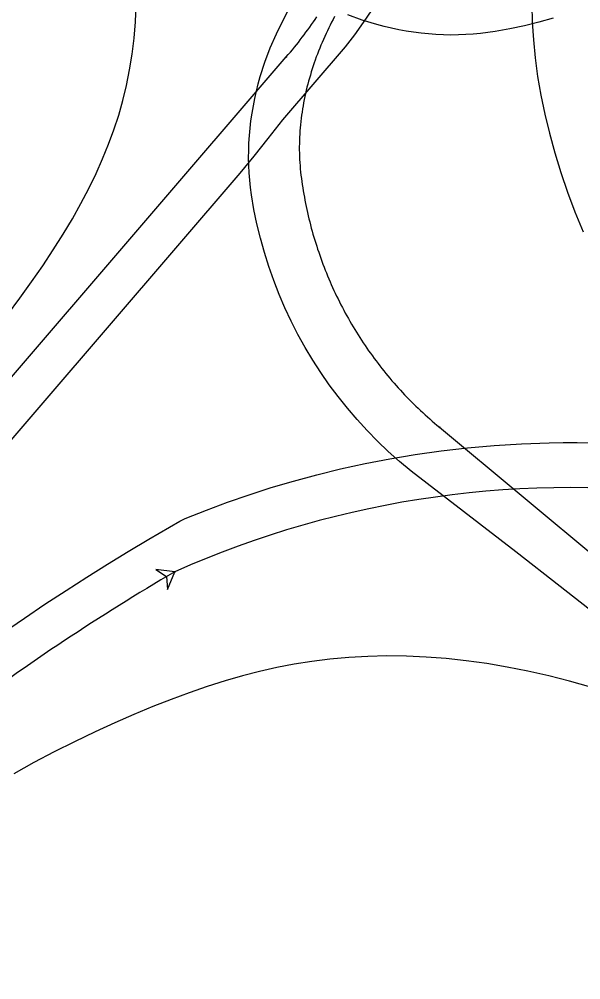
# Model space of a CAD drawing. Extents: x 973688 to 979179, y 703586 to 707602.
# Drawn here: x 976560.3 to 976619.4, y 705436.7 to 705537.8 of the extents above; entities that cross this region are included whole.
import ezdxf

# ---------------------------------------------------------------- set-up
doc = ezdxf.new("R2010")
doc.units = 0
for name, color, linetype in [('EB Left', 7, 'Continuous'), ('NB Left', 7, 'Continuous'), ('NB Right', 7, 'Continuous'), ('SB Left', 7, 'Continuous')]:
    doc.layers.add(name, color=color, linetype=linetype)

msp = doc.modelspace()

# ---------------------------------------------------------------- linework, layer by layer
at = {"layer": 'EB Left'}
msp.add_lwpolyline([(976616.49, 705537.94), (976614.99, 705537.51), (976613.47, 705537.14), (976611.94, 705536.81), (976610.4, 705536.54), (976609.63, 705536.42), (976608.86, 705536.33), (976608.08, 705536.25), (976607.3, 705536.2), (976606.52, 705536.17), (976605.73, 705536.16), (976604.95, 705536.18), (976604.16, 705536.21), (976603.37, 705536.27), (976602.59, 705536.35), (976601.8, 705536.45), (976601.02, 705536.57), (976600.24, 705536.71), (976599.47, 705536.88), (976598.69, 705537.06), (976597.92, 705537.26), (976596.4, 705537.73), (976594.89, 705538.27)], dxfattribs=at)
at = {"layer": 'NB Left'}
msp.add_line((976541.91, 705479.69), (976588.4, 705533.85), dxfattribs=at)
for points in [[(976559.03, 705506.72), (976560.34, 705508.45), (976561.58, 705510.16), (976562.75, 705511.85), (976563.86, 705513.53), (976564.91, 705515.18), (976565.88, 705516.81), (976566.78, 705518.43), (976567.61, 705520.02), (976568.37, 705521.59), (976569.06, 705523.13), (976569.69, 705524.66), (976570.25, 705526.19), (976570.75, 705527.72), (976571.19, 705529.28), (976571.58, 705530.86), (976571.9, 705532.48), (976572.17, 705534.14), (976572.37, 705535.83), (976572.51, 705537.56), (976572.58, 705539.34)], [(976597.4, 705538.82), (976596.51, 705537.48), (976595.57, 705536.18), (976594.59, 705534.93), (976587.99, 705527.23), (976586.47, 705525.26), (976584.97, 705523.4), (976583.49, 705521.62), (976499.87, 705424.18), (976493.42, 705429.72), (976493.5, 705429.81), (976493.5, 705429.81)], [(976588.4, 705533.85), (976588.61, 705534.1), (976588.83, 705534.36), (976589.04, 705534.61), (976589.25, 705534.87), (976589.46, 705535.13), (976589.67, 705535.39), (976589.87, 705535.66), (976590.07, 705535.92), (976590.28, 705536.18), (976590.47, 705536.45), (976590.67, 705536.72), (976590.87, 705536.99), (976591.06, 705537.26), (976591.25, 705537.54), (976591.44, 705537.81), (976591.63, 705538.09)]]:
    msp.add_lwpolyline(points, dxfattribs=at)
msp.add_circle((976588.4, 705533.85), 0.0417, dxfattribs=at)
msp.add_circle((976588.4, 705533.85), 0.0417, dxfattribs=at)
at = {"layer": 'NB Right'}
for points in [[(976558.61, 705473.27), (976560.82, 705474.78), (976562.99, 705476.24), (976565.21, 705477.69), (976567.41, 705479.09), (976569.59, 705480.46), (976571.75, 705481.78), (976573.92, 705483.07), (976577.19, 705484.97), (976577.74, 705485.27), (976579.98, 705486.15), (976582.22, 705486.98), (976584.49, 705487.77), (976586.8, 705488.51), (976589.16, 705489.2), (976591.61, 705489.87), (976594.12, 705490.48), (976596.69, 705491.04), (976599.31, 705491.55), (976601.98, 705492), (976604.7, 705492.38), (976607.48, 705492.7), (976610.3, 705492.95), (976613.17, 705493.13), (976616.08, 705493.23), (976617.55, 705493.25), (976619.03, 705493.25), (976620.52, 705493.24)], [(976576.66, 705479.65), (976574.67, 705479.9), (976575.79, 705479.15), (976575.9, 705477.8), (976576.66, 705479.65)], [(976620.45, 705467.51), (976618.23, 705468.13), (976616.03, 705468.7), (976613.84, 705469.19), (976611.66, 705469.62), (976609.5, 705469.99), (976607.35, 705470.29), (976605.23, 705470.52), (976603.13, 705470.68), (976601.05, 705470.77), (976599, 705470.79), (976596.97, 705470.75), (976594.98, 705470.63), (976593, 705470.45), (976591.09, 705470.21), (976589.23, 705469.92), (976587.4, 705469.57), (976585.59, 705469.16), (976583.79, 705468.69), (976581.96, 705468.17), (976580.08, 705467.58), (976578.18, 705466.92), (976576.28, 705466.22), (976574.34, 705465.46), (976572.35, 705464.63), (976570.33, 705463.75), (976568.26, 705462.79), (976566.11, 705461.76), (976563.97, 705460.68), (976561.83, 705459.56), (976559.71, 705458.39)]]:
    msp.add_lwpolyline(points, dxfattribs=at)
msp.add_lwpolyline([(976576.66, 705479.65), (976574.67, 705479.9), (976575.79, 705479.15), (976575.9, 705477.8)], close=True, dxfattribs=at)
msp.add_circle((976576.66, 705479.65), 0.0417, dxfattribs=at)
msp.add_circle((976576.66, 705479.65), 0.0417, dxfattribs=at)
for centre, radius, start, end in [((976618.36, 705386.02), 102.5, 81.9864, 114.0048), ((976700.99, 705267.66), 245.77, 120.3917, 126.776)]:
    msp.add_arc(centre, radius, start, end, dxfattribs=at)
at = {"layer": 'SB Left'}
msp.add_line((976604.52, 705494.87), (976679.45, 705432.47), dxfattribs=at)
for points in [[(976621.75, 705474.57), (976617.24, 705478.11), (976612.56, 705481.75), (976601.55, 705490.26), (976600.33, 705491.27), (976599.14, 705492.32), (976598, 705493.41), (976596.9, 705494.53), (976595.85, 705495.69), (976594.83, 705496.88), (976593.85, 705498.1), (976592.92, 705499.35), (976592.03, 705500.63), (976591.19, 705501.94), (976590.39, 705503.27), (976589.63, 705504.64), (976588.92, 705506.02), (976588.26, 705507.43), (976587.65, 705508.86), (976587.08, 705510.31), (976586.56, 705511.78), (976586.1, 705513.26), (976585.68, 705514.76), (976585.31, 705516.28), (976584.99, 705517.8), (976584.73, 705519.33), (976584.63, 705520.11), (976584.55, 705520.88), (976584.49, 705521.66), (976584.45, 705522.44), (976584.43, 705523.22), (976584.44, 705524.01), (976584.47, 705524.79), (976584.52, 705525.58), (976584.59, 705526.36), (976584.68, 705527.14), (976584.79, 705527.93), (976584.93, 705528.71), (976585.08, 705529.49), (976585.25, 705530.26), (976585.45, 705531.03), (976585.66, 705531.8), (976586.15, 705533.32), (976586.71, 705534.82), (976587.35, 705536.3), (976588.06, 705537.74), (976588.82, 705539.16)], [(976614.24, 705539.35), (976614.29, 705537.52), (976614.41, 705535.66), (976614.6, 705533.75), (976614.86, 705531.81), (976615.21, 705529.84), (976615.62, 705527.84), (976616.11, 705525.82), (976616.67, 705523.77), (976617.31, 705521.7), (976618.02, 705519.62), (976618.79, 705517.53), (976619.64, 705515.43)], [(976593.48, 705538.1), (976593.32, 705537.8), (976593.17, 705537.5), (976593.02, 705537.21), (976592.87, 705536.91), (976592.72, 705536.61), (976592.58, 705536.31), (976592.44, 705536), (976592.31, 705535.7), (976592.17, 705535.39), (976592.04, 705535.09), (976591.92, 705534.78), (976591.79, 705534.47), (976591.67, 705534.16), (976591.56, 705533.85), (976591.44, 705533.53), (976591.33, 705533.22), (976591.23, 705532.9), (976591.12, 705532.59), (976591.02, 705532.27), (976590.93, 705531.95), (976590.83, 705531.63), (976590.74, 705531.31), (976590.66, 705530.99), (976590.57, 705530.66), (976590.5, 705530.34), (976590.42, 705530.01), (976590.35, 705529.69), (976590.28, 705529.36), (976590.22, 705529.03), (976590.16, 705528.71), (976590.11, 705528.38), (976590.06, 705528.05), (976590.01, 705527.72), (976589.97, 705527.39), (976589.93, 705527.06), (976589.89, 705526.72), (976589.86, 705526.39), (976589.84, 705526.06), (976589.82, 705525.73), (976589.8, 705525.39), (976589.79, 705525.06), (976589.78, 705524.73), (976589.77, 705524.39), (976589.77, 705524.06), (976589.78, 705523.73), (976589.79, 705523.39), (976589.8, 705523.06), (976589.82, 705522.73), (976589.85, 705522.4), (976589.87, 705522.06), (976589.91, 705521.73), (976589.94, 705521.4), (976589.99, 705521.07), (976590.03, 705520.74), (976590.08, 705520.41), (976590.13, 705520.08), (976590.18, 705519.75), (976590.24, 705519.42), (976590.3, 705519.1), (976590.36, 705518.77), (976590.42, 705518.44), (976590.49, 705518.11), (976590.56, 705517.79), (976590.63, 705517.46), (976590.71, 705517.14), (976590.78, 705516.81), (976590.86, 705516.49), (976590.95, 705516.17), (976591.03, 705515.84), (976591.12, 705515.52), (976591.21, 705515.2), (976591.3, 705514.88), (976591.4, 705514.56), (976591.5, 705514.24), (976591.6, 705513.93), (976591.7, 705513.61), (976591.81, 705513.29), (976591.92, 705512.98), (976592.03, 705512.66), (976592.14, 705512.35), (976592.26, 705512.04), (976592.38, 705511.73), (976592.5, 705511.42), (976592.62, 705511.11), (976592.75, 705510.8), (976592.88, 705510.49), (976593.01, 705510.18), (976593.14, 705509.88), (976593.28, 705509.58), (976593.41, 705509.27), (976593.56, 705508.97), (976593.7, 705508.67), (976593.85, 705508.37), (976593.99, 705508.07), (976594.15, 705507.77), (976594.3, 705507.48), (976594.45, 705507.18), (976594.61, 705506.89), (976594.77, 705506.6), (976594.94, 705506.31), (976595.1, 705506.02), (976595.27, 705505.73), (976595.44, 705505.44), (976595.61, 705505.16), (976595.79, 705504.87), (976595.96, 705504.59), (976596.14, 705504.31), (976596.32, 705504.03), (976596.51, 705503.75), (976596.69, 705503.47), (976596.88, 705503.2), (976597.07, 705502.93), (976597.26, 705502.65), (976597.46, 705502.38), (976597.66, 705502.11), (976597.85, 705501.85), (976598.06, 705501.58), (976598.26, 705501.32), (976598.46, 705501.06), (976598.67, 705500.79), (976598.88, 705500.54), (976599.09, 705500.28), (976599.31, 705500.02), (976599.52, 705499.77), (976599.74, 705499.52), (976599.96, 705499.27), (976600.19, 705499.02), (976600.41, 705498.77), (976600.64, 705498.53), (976600.86, 705498.28), (976601.09, 705498.04), (976601.33, 705497.8), (976601.56, 705497.57), (976601.8, 705497.33), (976602.03, 705497.1), (976602.27, 705496.87), (976602.52, 705496.64), (976602.76, 705496.41), (976603.01, 705496.18), (976603.25, 705495.96), (976603.5, 705495.74), (976603.75, 705495.52), (976604.01, 705495.3), (976604.26, 705495.09), (976604.52, 705494.87)]]:
    msp.add_lwpolyline(points, dxfattribs=at)
msp.add_circle((976604.52, 705494.87), 0.0417, dxfattribs=at)
msp.add_circle((976604.52, 705494.87), 0.0417, dxfattribs=at)

doc.saveas('drawing.dxf')
